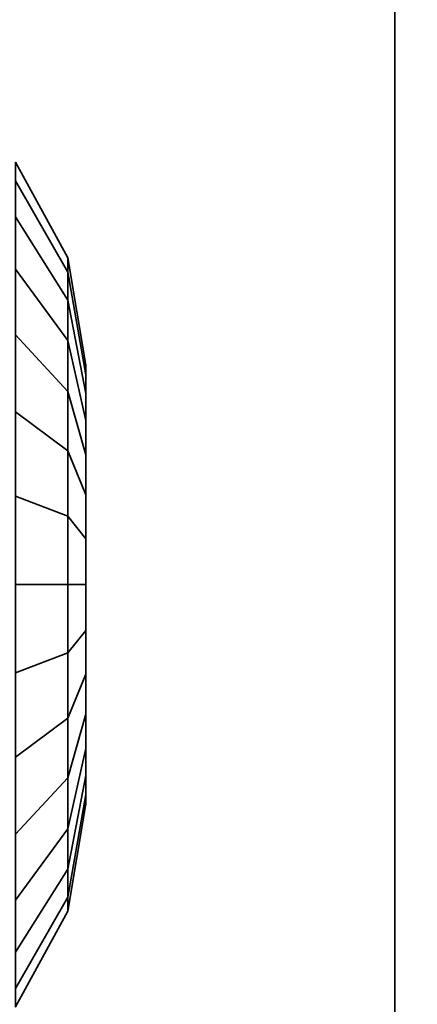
# Model space of a CAD drawing. Header units: millimetres. Extents: x -603 to 3703, y -120 to 193.
# Tile 297 of 656: x 1011.65 to 1012.551, y -19.451 to -17.219. Entities that reach past the tile are written whole.
import ezdxf

# ---------------------------------------------------------------- set-up
doc = ezdxf.new("R2010")
doc.units = ezdxf.units.MM
doc.layers.add('152', color=7, linetype='Continuous', true_color=0xffffff)

# ---------------------------------------------------------------- blocks, each defined once
blk = doc.blocks.new('UG_SURFACE_002')
at = {"layer": '152', "color": 252, "linetype": 'Continuous', "lineweight": 35}
for points in [[(2177.5, -35, 2213.0001), (2177.5, 174.4, 2213.0001), (822.5, 174.4, 2213.0001), (822.5, -35, 2213.0001)], [(972.5, -35, 2063), (972.5, 174.4, 2063), (2027.4999, 174.4, 2063), (2027.4999, -35, 2063)]]:
    blk.add_3dface(points, dxfattribs=at)
blk = doc.blocks.new('UG_SURFACE_087')
at = {"layer": '152', "color": 252, "linetype": 'Continuous', "lineweight": 35}
for points in [[(1011, 14.42, 2022.5), (1011, -46.92, 2022.5), (1012.5, -46.92, 2020.9999), (1012.5, 14.42, 2020.9999)], [(1012.5, 14.42, -7), (1012.5, -46.92, -7), (1011, -46.92, -7), (1011, 14.42, -7)], [(1012.5, -46.92, 2020.9999), (1012.5, -46.92, -7), (1012.5, 14.42, -7), (1012.5, 14.42, 2020.9999)]]:
    blk.add_3dface(points, dxfattribs=at)
blk = doc.blocks.new('UG_SURFACE_088')
at = {"layer": '152', "color": 252, "linetype": 'Continuous', "lineweight": 35}
for points in [[(1011, 14.42, 2022.5), (1011, -46.92, 2022.5), (1012.5, -46.92, 2020.9999), (1012.5, 14.42, 2020.9999)], [(1012.5, 14.42, -7), (1012.5, -46.92, -7), (1011, -46.92, -7), (1011, 14.42, -7)], [(1012.5, -46.92, 2020.9999), (1012.5, -46.92, -7), (1012.5, 14.42, -7), (1012.5, 14.42, 2020.9999)]]:
    blk.add_3dface(points, dxfattribs=at)
blk = doc.blocks.new('UG_SURFACE_089')
at = {"layer": '152', "color": 252, "linetype": 'Continuous', "lineweight": 35}
for points in [[(1011, -46.92, 2022.5), (1989, -46.92, 2022.5), (1989, 14.42, 2022.5), (1011, 14.42, 2022.5)], [(1011, -46.92, 2022.5), (1011, 14.42, 2022.5), (1012.5, 14.42, 2020.9999), (1012.5, -46.92, 2020.9999)], [(1012.5, -46.92, 2020.9999), (1012.5, 14.42, 2020.9999), (1987.5, 14.42, 2020.9999), (1987.5, -46.92, 2020.9999)]]:
    blk.add_3dface(points, dxfattribs=at)
blk = doc.blocks.new('UG_SURFACE_091')
at = {"layer": '152', "color": 252, "linetype": 'Continuous', "lineweight": 35}
for points in [[(1011.6403, -17.6664, 1005.5187), (1011.6403, -17.5427, 1005.8994), (1011.7589, -17.7594, 1005.9222), (1011.7589, -17.8551, 1005.6276)], [(1011.6403, -17.5427, 1005.8994), (1011.6403, -17.5845, 1006.2975), (1011.7589, -17.7918, 1006.2301), (1011.7589, -17.7594, 1005.9222)], [(1011.7589, -17.8551, 1174.3723), (1011.7589, -17.7594, 1174.0779), (1011.6403, -17.5427, 1174.1006), (1011.6403, -17.6664, 1174.4813)], [(1011.7589, -17.7594, 1174.0779), (1011.7589, -17.7918, 1173.7698), (1011.6403, -17.5845, 1173.7026), (1011.6403, -17.5427, 1174.1006)], [(1011.6403, -17.5845, 1006.2975), (1011.6403, -17.7847, 1006.6441), (1011.7589, -17.9466, 1006.4983), (1011.7589, -17.7918, 1006.2301)], [(1011.7589, -17.7918, 1173.7698), (1011.7589, -17.9466, 1173.5017), (1011.6403, -17.7847, 1173.3559), (1011.6403, -17.5845, 1173.7026)], [(1011.6403, -17.9342, 1005.2212), (1011.6403, -17.6664, 1005.5187), (1011.7589, -17.8551, 1005.6276), (1011.7589, -18.0623, 1005.3976)], [(1011.7589, -18.0623, 1174.6025), (1011.7589, -17.8551, 1174.3723), (1011.6403, -17.6664, 1174.4813), (1011.6403, -17.9342, 1174.7787)], [(1011.7589, -17.8551, 1005.6276), (1011.7589, -17.7594, 1005.9222), (1011.8001, -18.0027, 1005.9477), (1011.8001, -18.067, 1005.7499)], [(1011.7589, -17.7594, 1005.9222), (1011.7589, -17.7918, 1006.2301), (1011.8001, -18.0245, 1006.1545), (1011.8001, -18.0027, 1005.9477)], [(1011.8001, -18.067, 1174.25), (1011.8001, -18.0027, 1174.0522), (1011.7589, -17.7594, 1174.0779), (1011.7589, -17.8551, 1174.3723)], [(1011.8001, -18.0027, 1174.0522), (1011.8001, -18.0245, 1173.8455), (1011.7589, -17.7918, 1173.7698), (1011.7589, -17.7594, 1174.0779)], [(1011.6403, -17.7847, 1006.6441), (1011.6403, -18.1085, 1006.8793), (1011.7589, -18.1971, 1006.6803), (1011.7589, -17.9466, 1006.4983)], [(1011.7589, -17.9466, 1173.5017), (1011.7589, -18.1971, 1173.3197), (1011.6403, -18.1085, 1173.1206), (1011.6403, -17.7847, 1173.3559)], [(1011.7589, -17.7918, 1006.2301), (1011.7589, -17.9466, 1006.4983), (1011.8001, -18.1284, 1006.3345), (1011.8001, -18.0245, 1006.1545)], [(1011.8001, -18.0245, 1173.8455), (1011.8001, -18.1284, 1173.6654), (1011.7589, -17.9466, 1173.5017), (1011.7589, -17.7918, 1173.7698)], [(1011.7589, -18.0623, 1005.3976), (1011.7589, -17.8551, 1005.6276), (1011.8001, -18.067, 1005.7499), (1011.8001, -18.2061, 1005.5954)], [(1011.8001, -18.2061, 1174.4045), (1011.8001, -18.067, 1174.25), (1011.7589, -17.8551, 1174.3723), (1011.7589, -18.0623, 1174.6025)], [(1011.6403, -18.2999, 1005.0584), (1011.6403, -17.9342, 1005.2212), (1011.7589, -18.0623, 1005.3976), (1011.7589, -18.3452, 1005.2716)], [(1011.7589, -18.3452, 1174.7284), (1011.7589, -18.0623, 1174.6025), (1011.6403, -17.9342, 1174.7787), (1011.6403, -18.2999, 1174.9415)], [(1011.7589, -17.9466, 1006.4983), (1011.7589, -18.1971, 1006.6803), (1011.8001, -18.2966, 1006.4567), (1011.8001, -18.1284, 1006.3345)], [(1011.8001, -18.1284, 1173.6654), (1011.8001, -18.2966, 1173.5432), (1011.7589, -18.1971, 1173.3197), (1011.7589, -17.9466, 1173.5017)], [(1011.8001, -18.067, 1005.7499), (1011.8001, -18.0027, 1005.9477), (1011.8001, -18.0245, 1006.1545), (1011.8001, -18.5, 1006)], [(1011.8001, -18.1284, 1173.6654), (1011.8001, -18.0245, 1173.8455), (1011.8001, -18.0027, 1174.0522), (1011.8001, -18.5, 1174)], [(1011.8001, -18.0027, 1174.0522), (1011.8001, -18.067, 1174.25), (1011.8001, -18.2061, 1174.4045), (1011.8001, -18.5, 1174)], [(1011.8001, -18.0245, 1006.1545), (1011.8001, -18.1284, 1006.3345), (1011.8001, -18.2966, 1006.4567), (1011.8001, -18.5, 1006)], [(1011.7589, -18.3452, 1005.2716), (1011.7589, -18.0623, 1005.3976), (1011.8001, -18.2061, 1005.5954), (1011.8001, -18.396, 1005.5109)], [(1011.8001, -18.396, 1174.489), (1011.8001, -18.2061, 1174.4045), (1011.7589, -18.0623, 1174.6025), (1011.7589, -18.3452, 1174.7284)], [(1011.8001, -18.396, 1005.5109), (1011.8001, -18.2061, 1005.5954), (1011.8001, -18.067, 1005.7499), (1011.8001, -18.5, 1006)], [(1011.6403, -18.1085, 1006.8793), (1011.6403, -18.5, 1006.9625), (1011.7589, -18.5, 1006.7446), (1011.7589, -18.1971, 1006.6803)], [(1011.7589, -18.1971, 1173.3197), (1011.7589, -18.5, 1173.2553), (1011.6403, -18.5, 1173.0374), (1011.6403, -18.1085, 1173.1206)], [(1011.8001, -18.5, 1174), (1011.8001, -18.2966, 1173.5432), (1011.8001, -18.1284, 1173.6654)], [(1011.7589, -18.1971, 1006.6803), (1011.7589, -18.5, 1006.7446), (1011.8001, -18.5, 1006.5), (1011.8001, -18.2966, 1006.4567)], [(1011.8001, -18.2966, 1173.5432), (1011.8001, -18.5, 1173.4999), (1011.7589, -18.5, 1173.2553), (1011.7589, -18.1971, 1173.3197)], [(1011.8001, -18.2061, 1174.4045), (1011.8001, -18.396, 1174.489), (1011.8001, -18.604, 1174.489), (1011.8001, -18.5, 1174)], [(1011.6403, -18.7001, 1005.0584), (1011.6403, -18.2999, 1005.0584), (1011.7589, -18.3452, 1005.2716), (1011.7589, -18.6548, 1005.2716)], [(1011.7589, -18.6548, 1174.7284), (1011.7589, -18.3452, 1174.7284), (1011.6403, -18.2999, 1174.9415), (1011.6403, -18.7001, 1174.9415)], [(1011.8001, -18.2966, 1006.4567), (1011.8001, -18.5, 1006.5), (1011.8001, -18.7034, 1006.4567), (1011.8001, -18.5, 1006)], [(1011.8001, -18.7034, 1173.5432), (1011.8001, -18.5, 1173.4999), (1011.8001, -18.2966, 1173.5432), (1011.8001, -18.5, 1174)], [(1011.7589, -18.6548, 1005.2716), (1011.7589, -18.3452, 1005.2716), (1011.8001, -18.396, 1005.5109), (1011.8001, -18.604, 1005.5109)], [(1011.8001, -18.604, 1174.489), (1011.8001, -18.396, 1174.489), (1011.7589, -18.3452, 1174.7284), (1011.7589, -18.6548, 1174.7284)], [(1011.8001, -18.7939, 1005.5954), (1011.8001, -18.604, 1005.5109), (1011.8001, -18.396, 1005.5109), (1011.8001, -18.5, 1006)], [(1011.6403, -18.5, 1006.9625), (1011.6403, -18.8915, 1006.8793), (1011.7589, -18.8029, 1006.6803), (1011.7589, -18.5, 1006.7446)], [(1011.7589, -18.5, 1173.2553), (1011.7589, -18.8029, 1173.3197), (1011.6403, -18.8915, 1173.1206), (1011.6403, -18.5, 1173.0374)], [(1011.7589, -18.5, 1006.7446), (1011.7589, -18.8029, 1006.6803), (1011.8001, -18.7034, 1006.4567), (1011.8001, -18.5, 1006.5)], [(1011.8001, -18.5, 1173.4999), (1011.8001, -18.7034, 1173.5432), (1011.7589, -18.8029, 1173.3197), (1011.7589, -18.5, 1173.2553)], [(1011.8001, -18.5, 1006), (1011.8001, -18.7034, 1006.4567), (1011.8001, -18.8716, 1006.3345)], [(1011.8001, -18.8716, 1006.3345), (1011.8001, -18.9755, 1006.1545), (1011.8001, -18.9973, 1005.9477), (1011.8001, -18.5, 1006)], [(1011.8001, -18.9973, 1005.9477), (1011.8001, -18.933, 1005.7499), (1011.8001, -18.7939, 1005.5954), (1011.8001, -18.5, 1006)], [(1011.8001, -18.604, 1174.489), (1011.8001, -18.7939, 1174.4045), (1011.8001, -18.933, 1174.25), (1011.8001, -18.5, 1174)], [(1011.8001, -18.933, 1174.25), (1011.8001, -18.9973, 1174.0522), (1011.8001, -18.9755, 1173.8455), (1011.8001, -18.5, 1174)], [(1011.8001, -18.9755, 1173.8455), (1011.8001, -18.8716, 1173.6654), (1011.8001, -18.7034, 1173.5432), (1011.8001, -18.5, 1174)], [(1011.7589, -18.9377, 1005.3976), (1011.7589, -18.6548, 1005.2716), (1011.8001, -18.604, 1005.5109), (1011.8001, -18.7939, 1005.5954)], [(1011.8001, -18.7939, 1174.4045), (1011.8001, -18.604, 1174.489), (1011.7589, -18.6548, 1174.7284), (1011.7589, -18.9377, 1174.6025)], [(1011.6403, -19.0658, 1005.2212), (1011.6403, -18.7001, 1005.0584), (1011.7589, -18.6548, 1005.2716), (1011.7589, -18.9377, 1005.3976)], [(1011.7589, -18.9377, 1174.6025), (1011.7589, -18.6548, 1174.7284), (1011.6403, -18.7001, 1174.9415), (1011.6403, -19.0658, 1174.7787)], [(1011.7589, -18.8029, 1006.6803), (1011.7589, -19.0534, 1006.4983), (1011.8001, -18.8716, 1006.3345), (1011.8001, -18.7034, 1006.4567)], [(1011.8001, -18.7034, 1173.5432), (1011.8001, -18.8716, 1173.6654), (1011.7589, -19.0534, 1173.5017), (1011.7589, -18.8029, 1173.3197)], [(1011.6403, -18.8915, 1006.8793), (1011.6403, -19.2153, 1006.6441), (1011.7589, -19.0534, 1006.4983), (1011.7589, -18.8029, 1006.6803)], [(1011.7589, -18.8029, 1173.3197), (1011.7589, -19.0534, 1173.5017), (1011.6403, -19.2153, 1173.3559), (1011.6403, -18.8915, 1173.1206)], [(1011.7589, -19.1449, 1005.6276), (1011.7589, -18.9377, 1005.3976), (1011.8001, -18.7939, 1005.5954), (1011.8001, -18.933, 1005.7499)], [(1011.8001, -18.933, 1174.25), (1011.8001, -18.7939, 1174.4045), (1011.7589, -18.9377, 1174.6025), (1011.7589, -19.1449, 1174.3723)], [(1011.7589, -19.0534, 1006.4983), (1011.7589, -19.2082, 1006.2301), (1011.8001, -18.9755, 1006.1545), (1011.8001, -18.8716, 1006.3345)], [(1011.8001, -18.8716, 1173.6654), (1011.8001, -18.9755, 1173.8455), (1011.7589, -19.2082, 1173.7698), (1011.7589, -19.0534, 1173.5017)], [(1011.6403, -19.3336, 1005.5187), (1011.6403, -19.0658, 1005.2212), (1011.7589, -18.9377, 1005.3976), (1011.7589, -19.1449, 1005.6276)], [(1011.7589, -19.1449, 1174.3723), (1011.7589, -18.9377, 1174.6025), (1011.6403, -19.0658, 1174.7787), (1011.6403, -19.3336, 1174.4813)], [(1011.7589, -19.2406, 1005.9222), (1011.7589, -19.1449, 1005.6276), (1011.8001, -18.933, 1005.7499), (1011.8001, -18.9973, 1005.9477)], [(1011.8001, -18.9973, 1174.0522), (1011.8001, -18.933, 1174.25), (1011.7589, -19.1449, 1174.3723), (1011.7589, -19.2406, 1174.0779)], [(1011.7589, -19.2082, 1006.2301), (1011.7589, -19.2406, 1005.9222), (1011.8001, -18.9973, 1005.9477), (1011.8001, -18.9755, 1006.1545)], [(1011.8001, -18.9755, 1173.8455), (1011.8001, -18.9973, 1174.0522), (1011.7589, -19.2406, 1174.0779), (1011.7589, -19.2082, 1173.7698)], [(1011.6403, -19.2153, 1006.6441), (1011.6403, -19.4155, 1006.2975), (1011.7589, -19.2082, 1006.2301), (1011.7589, -19.0534, 1006.4983)], [(1011.7589, -19.0534, 1173.5017), (1011.7589, -19.2082, 1173.7698), (1011.6403, -19.4155, 1173.7026), (1011.6403, -19.2153, 1173.3559)], [(1011.6403, -19.4573, 1005.8994), (1011.6403, -19.3336, 1005.5187), (1011.7589, -19.1449, 1005.6276), (1011.7589, -19.2406, 1005.9222)], [(1011.7589, -19.2406, 1174.0779), (1011.7589, -19.1449, 1174.3723), (1011.6403, -19.3336, 1174.4813), (1011.6403, -19.4573, 1174.1006)], [(1011.6403, -19.4155, 1006.2975), (1011.6403, -19.4573, 1005.8994), (1011.7589, -19.2406, 1005.9222), (1011.7589, -19.2082, 1006.2301)], [(1011.7589, -19.2082, 1173.7698), (1011.7589, -19.2406, 1174.0779), (1011.6403, -19.4573, 1174.1006), (1011.6403, -19.4155, 1173.7026)]]:
    blk.add_3dface(points, dxfattribs=at)
blk = doc.blocks.new('UG_SURFACE_095')
at = {"layer": '152', "color": 252, "linetype": 'Continuous', "lineweight": 35}
for points in [[(1011.6403, -17.6664, 1005.5187), (1011.6403, -17.5427, 1005.8994), (1011.7589, -17.7594, 1005.9222), (1011.7589, -17.8551, 1005.6276)], [(1011.6403, -17.5427, 1005.8994), (1011.6403, -17.5845, 1006.2975), (1011.7589, -17.7918, 1006.2301), (1011.7589, -17.7594, 1005.9222)], [(1011.7589, -17.8551, 1174.3723), (1011.7589, -17.7594, 1174.0779), (1011.6403, -17.5427, 1174.1006), (1011.6403, -17.6664, 1174.4813)], [(1011.7589, -17.7594, 1174.0779), (1011.7589, -17.7918, 1173.7698), (1011.6403, -17.5845, 1173.7026), (1011.6403, -17.5427, 1174.1006)], [(1011.6403, -17.5845, 1006.2975), (1011.6403, -17.7847, 1006.6441), (1011.7589, -17.9466, 1006.4983), (1011.7589, -17.7918, 1006.2301)], [(1011.7589, -17.7918, 1173.7698), (1011.7589, -17.9466, 1173.5017), (1011.6403, -17.7847, 1173.3559), (1011.6403, -17.5845, 1173.7026)], [(1011.6403, -17.9342, 1005.2212), (1011.6403, -17.6664, 1005.5187), (1011.7589, -17.8551, 1005.6276), (1011.7589, -18.0623, 1005.3976)], [(1011.7589, -18.0623, 1174.6025), (1011.7589, -17.8551, 1174.3723), (1011.6403, -17.6664, 1174.4813), (1011.6403, -17.9342, 1174.7787)], [(1011.7589, -17.8551, 1005.6276), (1011.7589, -17.7594, 1005.9222), (1011.8001, -18.0027, 1005.9477), (1011.8001, -18.067, 1005.7499)], [(1011.7589, -17.7594, 1005.9222), (1011.7589, -17.7918, 1006.2301), (1011.8001, -18.0245, 1006.1545), (1011.8001, -18.0027, 1005.9477)], [(1011.8001, -18.067, 1174.25), (1011.8001, -18.0027, 1174.0522), (1011.7589, -17.7594, 1174.0779), (1011.7589, -17.8551, 1174.3723)], [(1011.8001, -18.0027, 1174.0522), (1011.8001, -18.0245, 1173.8455), (1011.7589, -17.7918, 1173.7698), (1011.7589, -17.7594, 1174.0779)], [(1011.6403, -17.7847, 1006.6441), (1011.6403, -18.1085, 1006.8793), (1011.7589, -18.1971, 1006.6803), (1011.7589, -17.9466, 1006.4983)], [(1011.7589, -17.9466, 1173.5017), (1011.7589, -18.1971, 1173.3197), (1011.6403, -18.1085, 1173.1206), (1011.6403, -17.7847, 1173.3559)], [(1011.7589, -17.7918, 1006.2301), (1011.7589, -17.9466, 1006.4983), (1011.8001, -18.1284, 1006.3345), (1011.8001, -18.0245, 1006.1545)], [(1011.8001, -18.0245, 1173.8455), (1011.8001, -18.1284, 1173.6654), (1011.7589, -17.9466, 1173.5017), (1011.7589, -17.7918, 1173.7698)], [(1011.7589, -18.0623, 1005.3976), (1011.7589, -17.8551, 1005.6276), (1011.8001, -18.067, 1005.7499), (1011.8001, -18.2061, 1005.5954)], [(1011.8001, -18.2061, 1174.4045), (1011.8001, -18.067, 1174.25), (1011.7589, -17.8551, 1174.3723), (1011.7589, -18.0623, 1174.6025)], [(1011.6403, -18.2999, 1005.0584), (1011.6403, -17.9342, 1005.2212), (1011.7589, -18.0623, 1005.3976), (1011.7589, -18.3452, 1005.2716)], [(1011.7589, -18.3452, 1174.7284), (1011.7589, -18.0623, 1174.6025), (1011.6403, -17.9342, 1174.7787), (1011.6403, -18.2999, 1174.9415)], [(1011.7589, -17.9466, 1006.4983), (1011.7589, -18.1971, 1006.6803), (1011.8001, -18.2966, 1006.4567), (1011.8001, -18.1284, 1006.3345)], [(1011.8001, -18.1284, 1173.6654), (1011.8001, -18.2966, 1173.5432), (1011.7589, -18.1971, 1173.3197), (1011.7589, -17.9466, 1173.5017)], [(1011.8001, -18.067, 1005.7499), (1011.8001, -18.0027, 1005.9477), (1011.8001, -18.0245, 1006.1545), (1011.8001, -18.5, 1006)], [(1011.8001, -18.1284, 1173.6654), (1011.8001, -18.0245, 1173.8455), (1011.8001, -18.0027, 1174.0522), (1011.8001, -18.5, 1174)], [(1011.8001, -18.0027, 1174.0522), (1011.8001, -18.067, 1174.25), (1011.8001, -18.2061, 1174.4045), (1011.8001, -18.5, 1174)], [(1011.8001, -18.0245, 1006.1545), (1011.8001, -18.1284, 1006.3345), (1011.8001, -18.2966, 1006.4567), (1011.8001, -18.5, 1006)], [(1011.7589, -18.3452, 1005.2716), (1011.7589, -18.0623, 1005.3976), (1011.8001, -18.2061, 1005.5954), (1011.8001, -18.396, 1005.5109)], [(1011.8001, -18.396, 1174.489), (1011.8001, -18.2061, 1174.4045), (1011.7589, -18.0623, 1174.6025), (1011.7589, -18.3452, 1174.7284)], [(1011.8001, -18.396, 1005.5109), (1011.8001, -18.2061, 1005.5954), (1011.8001, -18.067, 1005.7499), (1011.8001, -18.5, 1006)], [(1011.6403, -18.1085, 1006.8793), (1011.6403, -18.5, 1006.9625), (1011.7589, -18.5, 1006.7446), (1011.7589, -18.1971, 1006.6803)], [(1011.7589, -18.1971, 1173.3197), (1011.7589, -18.5, 1173.2553), (1011.6403, -18.5, 1173.0374), (1011.6403, -18.1085, 1173.1206)], [(1011.8001, -18.5, 1174), (1011.8001, -18.2966, 1173.5432), (1011.8001, -18.1284, 1173.6654)], [(1011.7589, -18.1971, 1006.6803), (1011.7589, -18.5, 1006.7446), (1011.8001, -18.5, 1006.5), (1011.8001, -18.2966, 1006.4567)], [(1011.8001, -18.2966, 1173.5432), (1011.8001, -18.5, 1173.4999), (1011.7589, -18.5, 1173.2553), (1011.7589, -18.1971, 1173.3197)], [(1011.8001, -18.2061, 1174.4045), (1011.8001, -18.396, 1174.489), (1011.8001, -18.604, 1174.489), (1011.8001, -18.5, 1174)], [(1011.6403, -18.7001, 1005.0584), (1011.6403, -18.2999, 1005.0584), (1011.7589, -18.3452, 1005.2716), (1011.7589, -18.6548, 1005.2716)], [(1011.7589, -18.6548, 1174.7284), (1011.7589, -18.3452, 1174.7284), (1011.6403, -18.2999, 1174.9415), (1011.6403, -18.7001, 1174.9415)], [(1011.8001, -18.2966, 1006.4567), (1011.8001, -18.5, 1006.5), (1011.8001, -18.7034, 1006.4567), (1011.8001, -18.5, 1006)], [(1011.8001, -18.7034, 1173.5432), (1011.8001, -18.5, 1173.4999), (1011.8001, -18.2966, 1173.5432), (1011.8001, -18.5, 1174)], [(1011.7589, -18.6548, 1005.2716), (1011.7589, -18.3452, 1005.2716), (1011.8001, -18.396, 1005.5109), (1011.8001, -18.604, 1005.5109)], [(1011.8001, -18.604, 1174.489), (1011.8001, -18.396, 1174.489), (1011.7589, -18.3452, 1174.7284), (1011.7589, -18.6548, 1174.7284)], [(1011.8001, -18.7939, 1005.5954), (1011.8001, -18.604, 1005.5109), (1011.8001, -18.396, 1005.5109), (1011.8001, -18.5, 1006)], [(1011.6403, -18.5, 1006.9625), (1011.6403, -18.8915, 1006.8793), (1011.7589, -18.8029, 1006.6803), (1011.7589, -18.5, 1006.7446)], [(1011.7589, -18.5, 1173.2553), (1011.7589, -18.8029, 1173.3197), (1011.6403, -18.8915, 1173.1206), (1011.6403, -18.5, 1173.0374)], [(1011.7589, -18.5, 1006.7446), (1011.7589, -18.8029, 1006.6803), (1011.8001, -18.7034, 1006.4567), (1011.8001, -18.5, 1006.5)], [(1011.8001, -18.5, 1173.4999), (1011.8001, -18.7034, 1173.5432), (1011.7589, -18.8029, 1173.3197), (1011.7589, -18.5, 1173.2553)], [(1011.8001, -18.5, 1006), (1011.8001, -18.7034, 1006.4567), (1011.8001, -18.8716, 1006.3345)], [(1011.8001, -18.8716, 1006.3345), (1011.8001, -18.9755, 1006.1545), (1011.8001, -18.9973, 1005.9477), (1011.8001, -18.5, 1006)], [(1011.8001, -18.9973, 1005.9477), (1011.8001, -18.933, 1005.7499), (1011.8001, -18.7939, 1005.5954), (1011.8001, -18.5, 1006)], [(1011.8001, -18.604, 1174.489), (1011.8001, -18.7939, 1174.4045), (1011.8001, -18.933, 1174.25), (1011.8001, -18.5, 1174)], [(1011.8001, -18.933, 1174.25), (1011.8001, -18.9973, 1174.0522), (1011.8001, -18.9755, 1173.8455), (1011.8001, -18.5, 1174)], [(1011.8001, -18.9755, 1173.8455), (1011.8001, -18.8716, 1173.6654), (1011.8001, -18.7034, 1173.5432), (1011.8001, -18.5, 1174)], [(1011.7589, -18.9377, 1005.3976), (1011.7589, -18.6548, 1005.2716), (1011.8001, -18.604, 1005.5109), (1011.8001, -18.7939, 1005.5954)], [(1011.8001, -18.7939, 1174.4045), (1011.8001, -18.604, 1174.489), (1011.7589, -18.6548, 1174.7284), (1011.7589, -18.9377, 1174.6025)], [(1011.6403, -19.0658, 1005.2212), (1011.6403, -18.7001, 1005.0584), (1011.7589, -18.6548, 1005.2716), (1011.7589, -18.9377, 1005.3976)], [(1011.7589, -18.9377, 1174.6025), (1011.7589, -18.6548, 1174.7284), (1011.6403, -18.7001, 1174.9415), (1011.6403, -19.0658, 1174.7787)], [(1011.7589, -18.8029, 1006.6803), (1011.7589, -19.0534, 1006.4983), (1011.8001, -18.8716, 1006.3345), (1011.8001, -18.7034, 1006.4567)], [(1011.8001, -18.7034, 1173.5432), (1011.8001, -18.8716, 1173.6654), (1011.7589, -19.0534, 1173.5017), (1011.7589, -18.8029, 1173.3197)], [(1011.6403, -18.8915, 1006.8793), (1011.6403, -19.2153, 1006.6441), (1011.7589, -19.0534, 1006.4983), (1011.7589, -18.8029, 1006.6803)], [(1011.7589, -18.8029, 1173.3197), (1011.7589, -19.0534, 1173.5017), (1011.6403, -19.2153, 1173.3559), (1011.6403, -18.8915, 1173.1206)], [(1011.7589, -19.1449, 1005.6276), (1011.7589, -18.9377, 1005.3976), (1011.8001, -18.7939, 1005.5954), (1011.8001, -18.933, 1005.7499)], [(1011.8001, -18.933, 1174.25), (1011.8001, -18.7939, 1174.4045), (1011.7589, -18.9377, 1174.6025), (1011.7589, -19.1449, 1174.3723)], [(1011.7589, -19.0534, 1006.4983), (1011.7589, -19.2082, 1006.2301), (1011.8001, -18.9755, 1006.1545), (1011.8001, -18.8716, 1006.3345)], [(1011.8001, -18.8716, 1173.6654), (1011.8001, -18.9755, 1173.8455), (1011.7589, -19.2082, 1173.7698), (1011.7589, -19.0534, 1173.5017)], [(1011.6403, -19.3336, 1005.5187), (1011.6403, -19.0658, 1005.2212), (1011.7589, -18.9377, 1005.3976), (1011.7589, -19.1449, 1005.6276)], [(1011.7589, -19.1449, 1174.3723), (1011.7589, -18.9377, 1174.6025), (1011.6403, -19.0658, 1174.7787), (1011.6403, -19.3336, 1174.4813)], [(1011.7589, -19.2406, 1005.9222), (1011.7589, -19.1449, 1005.6276), (1011.8001, -18.933, 1005.7499), (1011.8001, -18.9973, 1005.9477)], [(1011.8001, -18.9973, 1174.0522), (1011.8001, -18.933, 1174.25), (1011.7589, -19.1449, 1174.3723), (1011.7589, -19.2406, 1174.0779)], [(1011.7589, -19.2082, 1006.2301), (1011.7589, -19.2406, 1005.9222), (1011.8001, -18.9973, 1005.9477), (1011.8001, -18.9755, 1006.1545)], [(1011.8001, -18.9755, 1173.8455), (1011.8001, -18.9973, 1174.0522), (1011.7589, -19.2406, 1174.0779), (1011.7589, -19.2082, 1173.7698)], [(1011.6403, -19.2153, 1006.6441), (1011.6403, -19.4155, 1006.2975), (1011.7589, -19.2082, 1006.2301), (1011.7589, -19.0534, 1006.4983)], [(1011.7589, -19.0534, 1173.5017), (1011.7589, -19.2082, 1173.7698), (1011.6403, -19.4155, 1173.7026), (1011.6403, -19.2153, 1173.3559)], [(1011.6403, -19.4573, 1005.8994), (1011.6403, -19.3336, 1005.5187), (1011.7589, -19.1449, 1005.6276), (1011.7589, -19.2406, 1005.9222)], [(1011.7589, -19.2406, 1174.0779), (1011.7589, -19.1449, 1174.3723), (1011.6403, -19.3336, 1174.4813), (1011.6403, -19.4573, 1174.1006)], [(1011.6403, -19.4155, 1006.2975), (1011.6403, -19.4573, 1005.8994), (1011.7589, -19.2406, 1005.9222), (1011.7589, -19.2082, 1006.2301)], [(1011.7589, -19.2082, 1173.7698), (1011.7589, -19.2406, 1174.0779), (1011.6403, -19.4573, 1174.1006), (1011.6403, -19.4155, 1173.7026)]]:
    blk.add_3dface(points, dxfattribs=at)

msp = doc.modelspace()

# ---------------------------------------------------------------- linework, layer by layer
at = {"layer": '152', "color": 252, "linetype": 'Continuous', "lineweight": -3, "true_color": 0x939598}
for p, q in [((1012.5, -46.92, 2021), (1012.5, 14.42, 2021)), ((1012.5, 14.42, -7), (1012.5, -46.92, -7)), ((1012.5, -46.92, 2021), (1012.5, 14.42, 2021)), ((1012.5, 14.42, -7), (1012.5, -46.92, -7)), ((1012.5, -46.92, 2021), (1012.5, 14.42, 2021))]:
    msp.add_line(p, q, dxfattribs=at)
at = {"layer": '152', "color": 252, "linetype": 'Continuous', "lineweight": -3, "true_color": 0x939598, "extrusion": (1, 0, 0)}
for centre in [(-18.5, 1174, 1011.8), (-18.5, 1006, 1011.8), (-18.5, 1174, 1011.8), (-18.5, 1006, 1011.8)]:
    msp.add_circle(centre, 0.5, dxfattribs=at)

# ---------------------------------------------------------------- block references
at = {"layer": '152', "color": 252, "linetype": 'Continuous', "lineweight": -3, "true_color": 0x939598}
for name in ['UG_SURFACE_002', 'UG_SURFACE_087', 'UG_SURFACE_088', 'UG_SURFACE_089', 'UG_SURFACE_091', 'UG_SURFACE_095']:
    msp.add_blockref(name, (0, 0), dxfattribs=at)

doc.saveas('drawing.dxf')
